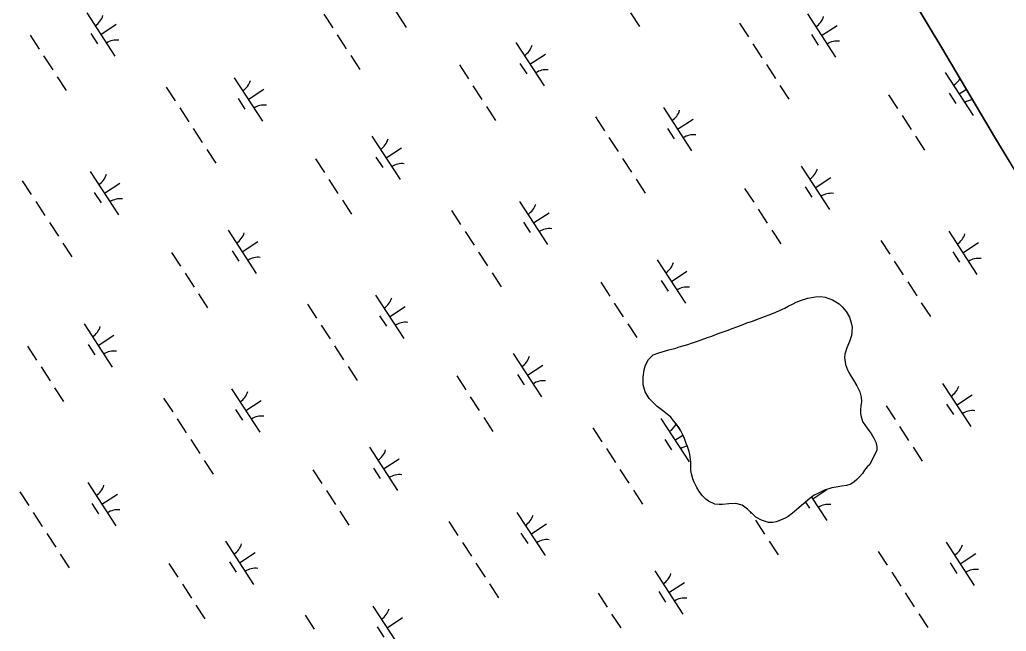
# Model space of a CAD drawing. Extents: x 3953924 to 3974542, y 193747 to 216192.
# Drawn here: x 3965188 to 3966143, y 210161 to 210753 of the extents above; entities that cross this region are included whole.
import ezdxf

# ---------------------------------------------------------------- set-up
doc = ezdxf.new("R2010")
doc.units = 0
doc.layers.add('V-TOPO-SHOR', color=7, linetype='Continuous')
doc.layers.add('V-WETL-SWMP', color=7, linetype='Continuous')

msp = doc.modelspace()

# ---------------------------------------------------------------- linework, layer by layer
at = {"layer": 'V-TOPO-SHOR'}
for points in [[(3966025.84, 210817.6), (3966080.91, 210726.24), (3966132.92, 210638.54), (3966189.46, 210544.88), (3966250.91, 210442.02), (3966295.49, 210369.06), (3966335.57, 210308.12), (3966399.9, 210211.57), (3966452.4, 210134.78), (3966503.68, 210058.27), (3966545.86, 209989.51), (3966612, 209882.7), (3966662.89, 209808.08), (3966708.93, 209733.49), (3966747.78, 209669.61), (3966822.39, 209559.91), (3966883.43, 209473.62)], [(3965928.74, 210474.16), (3965932.13, 210476.03), (3965936.74, 210478.43), (3965939.86, 210480.02), (3965944.06, 210481.61), (3965951.23, 210483.85), (3965958.4, 210485.14), (3965963.8, 210485.37), (3965967.98, 210484.67), (3965975.12, 210482.32), (3965981.3, 210478.35), (3965984.25, 210475.49), (3965988.27, 210470.87), (3965991.33, 210465.45), (3965992.91, 210460.04), (3965993.96, 210455.71), (3965993.79, 210451.25), (3965993.35, 210447.61), (3965991.55, 210441.82), (3965988.8, 210435.63), (3965987, 210429.56), (3965986.57, 210426.33), (3965987.6, 210419.7), (3965989.45, 210414.56), (3965990.78, 210411.85), (3965993.05, 210408.05), (3965995.18, 210404.52), (3965998.65, 210398.82), (3966001.31, 210393.27), (3966002.62, 210388.13), (3966002.99, 210383.94), (3966002.28, 210379.76), (3966002.12, 210375.57), (3966002.09, 210372.33), (3966002.61, 210369.09), (3966004.46, 210363.94), (3966006.19, 210361.23), (3966009.27, 210356.88), (3966012.34, 210352.95), (3966015.01, 210348.33), (3966016.87, 210344.4), (3966018.05, 210340.21), (3966018.02, 210336.56), (3966011.03, 210322.71)], [(3966011.03, 210322.71), (3966008.45, 210320.57), (3966005.86, 210317.48), (3966003.94, 210314.26), (3966000.95, 210310.63), (3965998.5, 210308.22), (3965996.05, 210305.95), (3965992.79, 210303.81), (3965988.46, 210302.36), (3965983.73, 210301.72), (3965980.48, 210301.34), (3965974.4, 210300.17), (3965967.36, 210297.93), (3965964.52, 210296.6), (3965960.04, 210294.48), (3965957.33, 210293.14), (3965953.26, 210290.21), (3965950.95, 210288.2), (3965948.37, 210286.19), (3965944.83, 210283.11), (3965942.38, 210280.84), (3965938.58, 210277.63), (3965936.13, 210275.62), (3965931.92, 210272.41), (3965929.21, 210270.81), (3965924.74, 210268.82), (3965920.27, 210267.24), (3965917.16, 210266.72), (3965912.98, 210266.75), (3965906.11, 210268.96), (3965900.86, 210271.97), (3965897.51, 210274.97), (3965892.69, 210279.6), (3965887.45, 210283.42), (3965881.25, 210285.08), (3965874.63, 210284.87), (3965868.55, 210284.1), (3965865.31, 210283.99), (3965860.86, 210284.57), (3965854.94, 210287.31), (3965852.39, 210289.36), (3965848.5, 210293.03), (3965845.43, 210297.38), (3965843.43, 210300.63), (3965840.9, 210305.79), (3965839.58, 210309.04), (3965838.26, 210313.91), (3965837.88, 210317.15), (3965837.65, 210321.88), (3965837.67, 210324.98), (3965837.56, 210328.09), (3965836.79, 210332.55), (3965836.13, 210335.53), (3965834.55, 210340.13), (3965833.35, 210343.11), (3965831.64, 210347.85), (3965830.31, 210350.83), (3965828.05, 210355.44), (3965826.32, 210358.29), (3965823.38, 210362.5), (3965820.43, 210366.16), (3965818.29, 210368.48), (3965814.8, 210371.61), (3965810.37, 210375.02), (3965805.27, 210378.97), (3965802.33, 210381.7), (3965797.5, 210386.59), (3965793.64, 210393.1), (3965791.53, 210399.87), (3965791.45, 210407.3), (3965792.72, 210414.45), (3965793.83, 210419.03), (3965796.71, 210424.41), (3965801.34, 210428.83), (3965806.62, 210430.95), (3965809.87, 210432), (3965816.36, 210433.71), (3965823.4, 210435.54), (3965826.51, 210436.6), (3965831.38, 210438.05), (3965834.9, 210439.1), (3965838.56, 210440.29), (3965844.11, 210442.14), (3965847.9, 210443.46), (3965853.85, 210445.71), (3965858.05, 210447.16), (3965864.28, 210449.54), (3965868.21, 210450.86), (3965873.9, 210452.98), (3965877.69, 210454.44), (3965883.24, 210456.42), (3965888.52, 210458.41), (3965892.04, 210459.86), (3965897.46, 210461.71), (3965901.25, 210463.17), (3965905.04, 210464.62), (3965908.97, 210466.08), (3965914.65, 210468.06), (3965920.21, 210470.32), (3965923.59, 210471.77), (3965928.74, 210474.16)]]:
    msp.add_lwpolyline(points, dxfattribs=at)
at = {"layer": 'V-WETL-SWMP'}
for p, q in [((3966080.91, 210726.24), (3966025.84, 210817.6)), ((3965534.93, 210787.87), (3965562.2, 210745.96)), ((3965252.63, 210760.08), (3965279.91, 210718.18)), ((3965779.18, 210760.09), (3965787.91, 210746.68)), ((3965482.2, 210758.82), (3965490.93, 210745.41)), ((3965884.82, 210750.1), (3965893.55, 210736.69)), ((3965950.64, 210759.04), (3965977.92, 210717.13)), ((3965266.27, 210739.13), (3965281.36, 210748.95)), ((3965964.28, 210738.08), (3965979.37, 210747.9)), ((3965197.88, 210738.4), (3965206.6, 210724.99)), ((3965256.53, 210739.95), (3965263.08, 210729.89)), ((3965495.29, 210738.71), (3965504.02, 210725.3)), ((3965668.35, 210731.25), (3965695.62, 210689.35)), ((3965954.54, 210738.9), (3965961.09, 210728.85)), ((3965897.91, 210729.99), (3965906.64, 210716.58)), ((3966132.92, 210638.54), (3966080.91, 210726.24)), ((3965210.97, 210718.29), (3965219.7, 210704.88)), ((3965508.38, 210718.59), (3965517.11, 210705.18)), ((3965681.99, 210710.3), (3965697.07, 210720.12)), ((3965613.59, 210709.57), (3965622.32, 210696.16)), ((3965672.25, 210711.12), (3965678.79, 210701.06)), ((3965911.01, 210709.88), (3965919.74, 210696.47)), ((3966084.06, 210702.42), (3966111.34, 210660.52)), ((3965224.06, 210698.18), (3965232.79, 210684.77)), ((3965395.52, 210697.12), (3965422.8, 210655.22)), ((3965329.7, 210688.19), (3965338.43, 210674.78)), ((3965409.16, 210676.17), (3965424.25, 210685.99)), ((3965626.68, 210689.46), (3965635.41, 210676.05)), ((3965924.1, 210689.76), (3965932.83, 210676.35)), ((3966097.7, 210681.47), (3966104.74, 210686.05)), ((3965399.42, 210676.99), (3965405.97, 210666.93)), ((3966029.31, 210680.74), (3966038.04, 210667.33)), ((3966087.96, 210682.29), (3966094.51, 210672.23)), ((3965342.79, 210668.08), (3965351.52, 210654.67)), ((3965639.78, 210669.34), (3965648.51, 210655.94)), ((3965811.24, 210668.29), (3965838.51, 210626.39)), ((3965745.42, 210659.36), (3965754.15, 210645.95)), ((3965824.88, 210647.34), (3965839.96, 210657.16)), ((3966042.4, 210660.63), (3966051.13, 210647.22)), ((3965355.89, 210647.96), (3965364.62, 210634.55)), ((3965815.14, 210648.16), (3965821.68, 210638.1)), ((3965528.94, 210640.51), (3965556.22, 210598.6)), ((3965758.51, 210639.24), (3965767.24, 210625.84)), ((3966055.49, 210640.51), (3966064.22, 210627.1)), ((3966189.46, 210544.88), (3966132.92, 210638.54)), ((3965368.98, 210627.85), (3965377.71, 210614.44)), ((3965542.58, 210619.55), (3965557.67, 210629.37)), ((3965474.19, 210618.83), (3965482.92, 210605.42)), ((3965532.84, 210620.37), (3965539.39, 210610.32)), ((3965771.6, 210619.13), (3965780.33, 210605.72)), ((3965944.66, 210611.67), (3965971.94, 210569.77)), ((3965190.3, 210597.44), (3965199.03, 210584.04)), ((3965256.12, 210606.38), (3965283.39, 210564.47)), ((3965487.28, 210598.71), (3965496.01, 210585.3)), ((3965784.7, 210599.02), (3965793.42, 210585.61)), ((3965958.3, 210590.72), (3965973.38, 210600.54)), ((3965269.76, 210585.43), (3965284.84, 210595.24)), ((3965889.9, 210590), (3965898.63, 210576.59)), ((3965948.56, 210591.54), (3965955.1, 210581.49)), ((3965260.02, 210586.24), (3965266.56, 210576.19)), ((3965500.37, 210578.6), (3965509.1, 210565.19)), ((3965203.39, 210577.33), (3965212.12, 210563.92)), ((3965606.01, 210568.61), (3965614.74, 210555.2)), ((3965671.83, 210577.55), (3965699.11, 210535.64)), ((3965903, 210569.88), (3965911.72, 210556.47)), ((3965685.47, 210556.59), (3965700.56, 210566.41)), ((3965216.48, 210557.22), (3965225.21, 210543.81)), ((3965389.54, 210549.76), (3965416.82, 210507.86)), ((3965675.73, 210557.41), (3965682.28, 210547.36)), ((3965916.09, 210549.77), (3965924.82, 210536.36)), ((3965619.11, 210548.5), (3965627.83, 210535.09)), ((3966087.55, 210548.72), (3966114.83, 210506.81)), ((3965229.58, 210537.1), (3965238.3, 210523.69)), ((3965403.18, 210528.81), (3965418.26, 210538.63)), ((3966021.73, 210539.78), (3966030.46, 210526.37)), ((3966101.19, 210527.76), (3966116.27, 210537.58)), ((3965334.78, 210528.08), (3965343.51, 210514.67)), ((3965393.44, 210529.63), (3965399.98, 210519.57)), ((3965632.2, 210528.39), (3965640.93, 210514.98)), ((3965805.25, 210520.93), (3965832.53, 210479.03)), ((3966091.45, 210528.58), (3966097.99, 210518.53)), ((3966034.82, 210519.67), (3966043.55, 210506.26)), ((3965347.88, 210507.97), (3965356.6, 210494.56)), ((3965645.29, 210508.27), (3965654.02, 210494.86)), ((3965818.89, 210499.98), (3965833.98, 210509.8)), ((3965750.5, 210499.25), (3965759.23, 210485.84)), ((3965809.15, 210500.8), (3965815.7, 210490.74)), ((3966047.91, 210499.56), (3966056.64, 210486.15)), ((3965360.97, 210487.86), (3965369.7, 210474.45)), ((3965532.43, 210486.8), (3965559.71, 210444.9)), ((3965944.06, 210481.61), (3965951.23, 210483.85)), ((3965951.23, 210483.85), (3965958.4, 210485.15)), ((3965958.4, 210485.15), (3965963.8, 210485.37)), ((3965963.8, 210485.37), (3965967.98, 210484.67)), ((3965967.98, 210484.67), (3965975.12, 210482.32)), ((3965466.61, 210477.87), (3965475.34, 210464.46)), ((3965546.07, 210465.85), (3965561.15, 210475.67)), ((3965763.59, 210479.14), (3965772.32, 210465.73)), ((3965923.59, 210471.77), (3965928.74, 210474.16)), ((3965928.74, 210474.16), (3965932.13, 210476.03)), ((3965932.13, 210476.03), (3965936.74, 210478.42)), ((3965936.74, 210478.42), (3965939.86, 210480.02)), ((3965939.86, 210480.02), (3965944.06, 210481.61)), ((3965975.12, 210482.32), (3965981.3, 210478.35)), ((3965981.3, 210478.35), (3965984.25, 210475.49)), ((3965984.25, 210475.49), (3965988.27, 210470.87)), ((3966061.01, 210479.44), (3966069.74, 210466.03)), ((3965536.33, 210466.67), (3965542.87, 210456.61)), ((3965897.46, 210461.71), (3965905.04, 210464.62)), ((3965905.04, 210464.62), (3965908.97, 210466.08)), ((3965908.97, 210466.08), (3965914.65, 210468.06)), ((3965914.65, 210468.06), (3965920.21, 210470.31)), ((3965920.21, 210470.31), (3965923.59, 210471.77)), ((3965988.27, 210470.87), (3965991.33, 210465.45)), ((3965991.33, 210465.45), (3965992.91, 210460.04)), ((3965250.13, 210459.02), (3965277.41, 210417.11)), ((3965479.7, 210457.76), (3965488.43, 210444.35)), ((3965776.68, 210459.02), (3965785.41, 210445.62)), ((3965873.9, 210452.98), (3965877.69, 210454.44)), ((3965877.69, 210454.44), (3965883.24, 210456.42)), ((3965883.24, 210456.42), (3965888.52, 210458.4)), ((3965888.52, 210458.4), (3965892.04, 210459.86)), ((3965892.04, 210459.86), (3965897.46, 210461.71)), ((3965992.91, 210460.04), (3965993.96, 210455.71)), ((3965993.96, 210455.71), (3965993.79, 210451.25)), ((3965263.77, 210438.06), (3965278.86, 210447.88)), ((3965847.9, 210443.46), (3965853.85, 210445.71)), ((3965853.85, 210445.71), (3965858.05, 210447.16)), ((3965858.05, 210447.16), (3965864.28, 210449.54)), ((3965864.28, 210449.54), (3965868.21, 210450.86)), ((3965868.21, 210450.86), (3965873.9, 210452.98)), ((3965993.35, 210447.61), (3965991.55, 210441.82)), ((3965993.79, 210451.25), (3965993.35, 210447.61)), ((3965195.38, 210437.34), (3965204.11, 210423.93)), ((3965254.03, 210438.88), (3965260.58, 210428.83)), ((3965492.79, 210437.64), (3965501.52, 210424.23)), ((3965816.36, 210433.71), (3965823.4, 210435.54)), ((3965823.4, 210435.54), (3965826.51, 210436.6)), ((3965826.51, 210436.6), (3965831.38, 210438.05)), ((3965831.38, 210438.05), (3965834.9, 210439.1)), ((3965834.9, 210439.1), (3965838.56, 210440.29)), ((3965838.56, 210440.29), (3965844.11, 210442.14)), ((3965844.11, 210442.14), (3965847.9, 210443.46)), ((3965988.81, 210435.63), (3965987, 210429.56)), ((3965991.55, 210441.82), (3965988.81, 210435.63)), ((3965665.85, 210430.19), (3965693.13, 210388.28)), ((3965796.71, 210424.41), (3965801.34, 210428.83)), ((3965801.34, 210428.83), (3965806.62, 210430.95)), ((3965806.62, 210430.95), (3965809.87, 210432)), ((3965809.87, 210432), (3965816.36, 210433.71)), ((3965987, 210429.56), (3965986.57, 210426.33)), ((3965986.57, 210426.33), (3965987.6, 210419.7)), ((3965208.47, 210417.22), (3965217.2, 210403.82)), ((3965505.89, 210417.53), (3965514.62, 210404.12)), ((3965679.49, 210409.23), (3965694.57, 210419.05)), ((3965792.72, 210414.45), (3965793.83, 210419.03)), ((3965793.83, 210419.03), (3965796.71, 210424.41)), ((3965987.6, 210419.7), (3965989.45, 210414.56)), ((3965611.09, 210408.51), (3965619.82, 210395.1)), ((3965669.75, 210410.05), (3965676.29, 210400)), ((3965791.45, 210407.3), (3965792.72, 210414.45)), ((3965791.53, 210399.87), (3965791.45, 210407.3)), ((3965989.45, 210414.56), (3965990.78, 210411.85)), ((3965990.78, 210411.85), (3965993.05, 210408.05)), ((3965993.05, 210408.05), (3965995.18, 210404.52)), ((3965221.56, 210397.11), (3965230.29, 210383.7)), ((3965793.64, 210393.1), (3965791.53, 210399.87)), ((3965995.18, 210404.52), (3965998.65, 210398.82)), ((3965998.65, 210398.82), (3966001.31, 210393.27)), ((3966081.56, 210401.35), (3966108.84, 210359.45)), ((3965327.2, 210387.13), (3965335.93, 210373.72)), ((3965393.02, 210396.06), (3965420.3, 210354.15)), ((3965624.19, 210388.39), (3965632.92, 210374.98)), ((3965797.5, 210386.59), (3965793.64, 210393.1)), ((3966001.31, 210393.27), (3966002.62, 210388.13)), ((3966002.62, 210388.13), (3966002.99, 210383.94)), ((3966095.2, 210380.4), (3966110.29, 210390.22)), ((3965406.66, 210375.11), (3965421.75, 210384.92)), ((3965802.33, 210381.7), (3965797.5, 210386.59)), ((3965805.27, 210378.97), (3965802.33, 210381.7)), ((3965810.38, 210375.02), (3965805.27, 210378.97)), ((3966002.28, 210379.76), (3966002.12, 210375.57)), ((3966002.99, 210383.94), (3966002.28, 210379.76)), ((3966026.81, 210379.68), (3966035.54, 210366.27)), ((3966085.46, 210381.22), (3966092.01, 210371.17)), ((3965396.92, 210375.92), (3965403.47, 210365.87)), ((3965637.28, 210368.28), (3965646.01, 210354.87)), ((3965814.81, 210371.61), (3965810.38, 210375.02)), ((3965818.29, 210368.48), (3965814.81, 210371.61)), ((3965820.43, 210366.16), (3965818.29, 210368.48)), ((3966002.12, 210375.57), (3966002.09, 210372.33)), ((3966002.09, 210372.33), (3966002.61, 210369.09)), ((3966002.61, 210369.09), (3966004.46, 210363.94)), ((3965340.3, 210367.01), (3965349.03, 210353.6)), ((3965808.74, 210367.23), (3965836.02, 210325.32)), ((3965823.38, 210362.49), (3965820.43, 210366.16)), ((3965826.31, 210358.29), (3965823.38, 210362.49)), ((3966004.46, 210363.94), (3966006.19, 210361.23)), ((3966006.19, 210361.23), (3966009.27, 210356.89)), ((3966039.9, 210359.56), (3966048.63, 210346.15)), ((3965742.92, 210358.29), (3965751.65, 210344.89)), ((3965822.38, 210346.27), (3965830.08, 210351.29)), ((3965828.05, 210355.44), (3965826.31, 210358.29)), ((3965830.31, 210350.83), (3965828.05, 210355.44)), ((3965831.64, 210347.85), (3965830.31, 210350.83)), ((3966009.27, 210356.89), (3966012.34, 210352.95)), ((3966012.34, 210352.95), (3966015.01, 210348.33)), ((3965353.39, 210346.9), (3965362.12, 210333.49)), ((3965526.44, 210339.44), (3965553.72, 210297.54)), ((3965812.64, 210347.09), (3965819.18, 210337.04)), ((3965833.35, 210343.11), (3965831.64, 210347.85)), ((3965834.55, 210340.13), (3965833.35, 210343.11)), ((3965836.13, 210335.53), (3965834.55, 210340.13)), ((3966015.01, 210348.33), (3966016.87, 210344.4)), ((3966016.87, 210344.4), (3966018.05, 210340.21)), ((3966018.05, 210340.21), (3966018.02, 210336.56)), ((3966052.99, 210339.45), (3966061.72, 210326.04)), ((3965756.01, 210338.18), (3965764.74, 210324.77)), ((3965836.79, 210332.55), (3965836.13, 210335.53)), ((3965837.56, 210328.09), (3965836.79, 210332.55)), ((3966018.02, 210336.56), (3966011.03, 210322.71)), ((3965366.48, 210326.78), (3965375.21, 210313.37)), ((3965540.08, 210318.49), (3965555.17, 210328.31)), ((3965837.67, 210324.98), (3965837.56, 210328.09)), ((3965837.65, 210321.88), (3965837.67, 210324.98)), ((3965837.88, 210317.15), (3965837.65, 210321.88)), ((3966008.45, 210320.57), (3966005.86, 210317.48)), ((3966011.03, 210322.71), (3966008.45, 210320.57)), ((3965471.69, 210317.76), (3965480.42, 210304.35)), ((3965530.34, 210319.31), (3965536.89, 210309.25)), ((3965769.11, 210318.07), (3965777.83, 210304.66)), ((3965838.26, 210313.91), (3965837.88, 210317.15)), ((3965839.58, 210309.04), (3965838.26, 210313.91)), ((3966000.94, 210310.63), (3965998.5, 210308.22)), ((3966003.94, 210314.26), (3966000.94, 210310.63)), ((3966005.86, 210317.48), (3966003.94, 210314.26)), ((3965253.62, 210305.31), (3965280.9, 210263.41)), ((3965840.9, 210305.79), (3965839.58, 210309.04)), ((3965843.43, 210300.63), (3965840.9, 210305.79)), ((3965980.48, 210301.34), (3965974.4, 210300.17)), ((3965983.73, 210301.72), (3965980.48, 210301.34)), ((3965988.46, 210302.36), (3965983.73, 210301.72)), ((3965992.79, 210303.81), (3965988.46, 210302.36)), ((3965996.05, 210305.95), (3965992.79, 210303.81)), ((3965998.5, 210308.22), (3965996.05, 210305.95)), ((3965187.8, 210296.38), (3965196.53, 210282.97)), ((3965267.26, 210284.36), (3965282.34, 210294.18)), ((3965484.78, 210297.65), (3965493.51, 210284.24)), ((3965782.2, 210297.95), (3965790.93, 210284.54)), ((3965845.43, 210297.38), (3965843.43, 210300.63)), ((3965848.5, 210293.03), (3965845.43, 210297.38)), ((3965852.39, 210289.36), (3965848.5, 210293.03)), ((3965957.33, 210293.15), (3965953.26, 210290.21)), ((3965955.8, 210289.66), (3965969.6, 210298.64)), ((3965960.04, 210294.48), (3965957.33, 210293.15)), ((3965964.52, 210296.6), (3965960.04, 210294.48)), ((3965967.36, 210297.93), (3965964.52, 210296.6)), ((3965974.4, 210300.17), (3965967.36, 210297.93)), ((3965257.52, 210285.18), (3965264.07, 210275.12)), ((3965854.94, 210287.31), (3965852.39, 210289.36)), ((3965860.86, 210284.57), (3965854.94, 210287.31)), ((3965865.31, 210283.99), (3965860.86, 210284.57)), ((3965868.55, 210284.1), (3965865.31, 210283.99)), ((3965874.63, 210284.87), (3965868.55, 210284.1)), ((3965881.25, 210285.09), (3965874.63, 210284.87)), ((3965887.45, 210283.42), (3965881.25, 210285.09)), ((3965892.69, 210279.6), (3965887.45, 210283.42)), ((3965944.83, 210283.11), (3965942.39, 210280.84)), ((3965948.37, 210286.19), (3965944.83, 210283.11)), ((3965950.95, 210288.2), (3965948.37, 210286.19)), ((3965948.69, 210286.44), (3965952.61, 210280.42)), ((3965953.26, 210290.21), (3965950.95, 210288.2)), ((3965954.74, 210291.28), (3965969.44, 210268.71)), ((3965200.89, 210276.27), (3965209.62, 210262.86)), ((3965497.88, 210277.54), (3965506.6, 210264.13)), ((3965669.33, 210276.48), (3965696.61, 210234.58)), ((3965897.51, 210274.97), (3965892.69, 210279.6)), ((3965894.8, 210277.57), (3965896.13, 210275.52)), ((3965900.86, 210271.97), (3965897.51, 210274.97)), ((3965931.92, 210272.41), (3965929.21, 210270.81)), ((3965936.13, 210275.62), (3965931.92, 210272.41)), ((3965938.58, 210277.63), (3965936.13, 210275.62)), ((3965942.39, 210280.84), (3965938.58, 210277.63)), ((3965603.51, 210267.55), (3965612.24, 210254.14)), ((3965682.97, 210255.53), (3965698.06, 210265.35)), ((3965900.5, 210268.82), (3965909.23, 210255.41)), ((3965906.11, 210268.96), (3965900.86, 210271.97)), ((3965912.98, 210266.75), (3965906.11, 210268.96)), ((3965917.16, 210266.72), (3965912.98, 210266.75)), ((3965920.27, 210267.23), (3965917.16, 210266.72)), ((3965924.74, 210268.82), (3965920.27, 210267.23)), ((3965929.21, 210270.81), (3965924.74, 210268.82)), ((3965213.99, 210256.15), (3965222.71, 210242.74)), ((3965673.23, 210256.35), (3965679.78, 210246.29)), ((3965387.04, 210248.7), (3965414.32, 210206.79)), ((3965616.61, 210247.44), (3965625.34, 210234.03)), ((3965913.59, 210248.7), (3965922.32, 210235.3)), ((3966085.05, 210247.65), (3966112.33, 210205.75)), ((3965227.08, 210236.04), (3965235.81, 210222.63)), ((3965400.68, 210227.74), (3965415.76, 210237.56)), ((3966019.23, 210238.72), (3966027.96, 210225.31)), ((3966098.69, 210226.7), (3966113.77, 210236.52)), ((3965332.28, 210227.02), (3965341.01, 210213.61)), ((3965390.94, 210228.56), (3965397.49, 210218.51)), ((3965629.7, 210227.32), (3965638.43, 210213.91)), ((3966088.95, 210227.52), (3966095.5, 210217.46)), ((3965802.76, 210219.87), (3965830.03, 210177.96)), ((3966032.32, 210218.61), (3966041.05, 210205.2)), ((3965345.38, 210206.9), (3965354.11, 210193.5)), ((3965642.79, 210207.21), (3965651.52, 210193.8)), ((3965816.39, 210198.91), (3965831.48, 210208.73)), ((3965748, 210198.19), (3965756.73, 210184.78)), ((3965806.65, 210199.73), (3965813.2, 210189.68)), ((3966045.42, 210198.49), (3966054.15, 210185.08)), ((3965358.47, 210186.79), (3965367.2, 210173.38)), ((3965464.11, 210176.81), (3965472.84, 210163.4)), ((3965529.93, 210185.74), (3965557.21, 210143.83)), ((3965761.09, 210178.07), (3965769.82, 210164.66)), ((3966058.51, 210178.38), (3966067.24, 210164.97)), ((3965543.57, 210164.79), (3965558.65, 210174.61)), ((3965533.83, 210165.6), (3965540.38, 210155.55))]:
    msp.add_line(p, q, dxfattribs=at)
for centre, start, end in [((3965251.4, 210762.41), 302.29009, 343.83375), ((3965949.41, 210761.36), 302.29009, 343.83375), ((3965281.54, 210716.11), 82.29009, 123.83375), ((3965979.55, 210715.06), 82.29009, 123.83375), ((3965667.12, 210733.58), 302.29009, 343.83375), ((3965697.25, 210687.28), 82.29009, 123.83375), ((3965394.29, 210699.45), 302.29009, 343.83375), ((3966082.83, 210704.75), 302.29009, 332.56934), ((3966112.97, 210658.45), 97.24539, 123.83375), ((3965424.43, 210653.15), 82.29009, 123.83375), ((3965810.01, 210670.62), 302.29009, 343.83375), ((3965527.71, 210642.83), 302.29009, 343.83375), ((3965840.14, 210624.32), 82.29009, 123.83375), ((3965557.85, 210596.53), 82.29009, 123.83375), ((3965943.43, 210614), 302.29009, 343.83375), ((3965254.89, 210608.7), 302.29009, 343.83375), ((3965285.02, 210562.41), 82.29009, 123.83375), ((3965973.56, 210567.7), 82.29009, 123.83375), ((3965670.6, 210579.87), 302.29009, 343.83375), ((3965700.74, 210533.57), 82.29009, 123.83375), ((3965388.31, 210552.09), 302.29009, 343.83375), ((3966086.32, 210551.04), 302.29009, 343.83375), ((3965418.44, 210505.79), 82.29009, 123.83375), ((3966116.45, 210504.74), 82.29009, 123.83375), ((3965804.02, 210523.26), 302.29009, 343.83375), ((3965834.16, 210476.96), 82.29009, 123.83375), ((3965531.2, 210489.13), 302.29009, 343.83375), ((3965248.9, 210461.34), 302.29009, 343.83375), ((3965561.33, 210442.83), 82.29009, 123.83375), ((3965279.04, 210415.04), 82.29009, 123.83375), ((3965664.62, 210432.51), 302.29009, 343.83375), ((3965694.76, 210386.21), 82.29009, 123.83375), ((3966080.33, 210403.68), 302.29009, 343.83375), ((3965391.79, 210398.38), 302.29009, 343.83375), ((3965421.93, 210352.09), 82.29009, 123.83375), ((3966110.47, 210357.38), 82.29009, 123.83375), ((3965807.51, 210369.55), 302.29009, 335.52236), ((3965837.65, 210323.25), 100.70732, 123.83375), ((3965525.21, 210341.77), 302.29009, 343.83375), ((3965555.35, 210295.47), 82.29009, 123.83375), ((3965252.39, 210307.64), 302.29009, 343.83375), ((3965971.07, 210266.64), 82.29009, 123.83375), ((3965282.53, 210261.34), 82.29009, 123.83375), ((3965668.1, 210278.81), 302.29009, 343.83375), ((3965385.81, 210251.02), 302.29009, 343.83375), ((3965698.24, 210232.51), 82.29009, 123.83375), ((3966083.82, 210249.98), 302.29009, 343.83375), ((3965415.95, 210204.72), 82.29009, 123.83375), ((3965801.52, 210222.19), 302.29009, 343.83375), ((3966113.96, 210203.68), 82.29009, 123.83375), ((3965831.66, 210175.89), 82.29009, 123.83375), ((3965528.7, 210188.06), 302.29009, 343.83375)]:
    msp.add_arc(centre, 17.62, start, end, dxfattribs=at)

doc.saveas('drawing.dxf')
